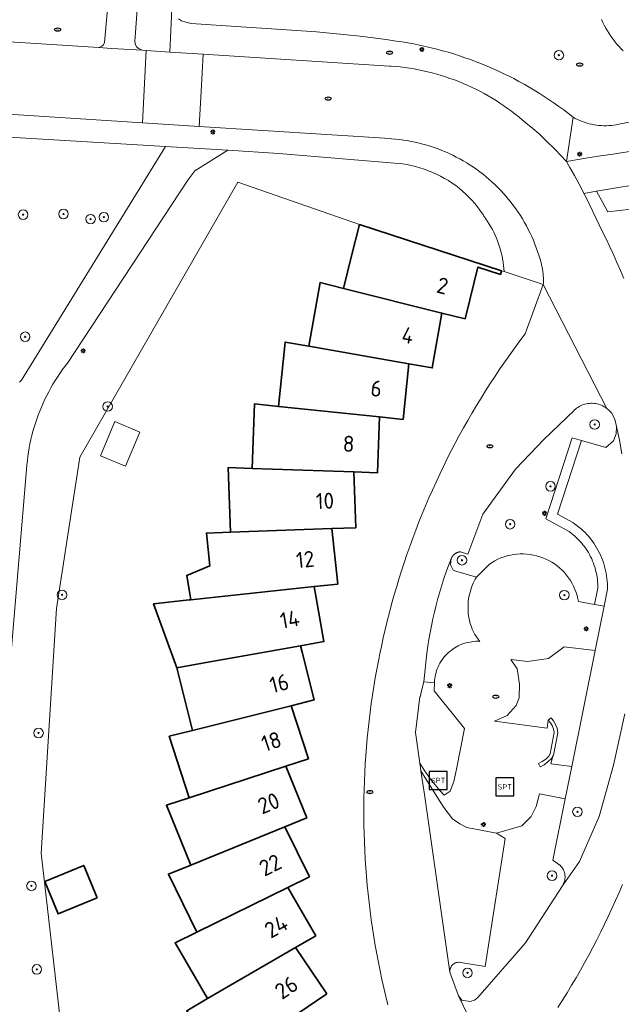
# Model space of a CAD drawing. Header units: metres. Extents: x 152610 to 160096, y 456114 to 462495.
# Tile 533 of 656: x 158185 to 158235, y 460720 to 460803. Entities that reach past the tile are written whole.
import ezdxf
from ezdxf.enums import TextEntityAlignment as Align

# ---------------------------------------------------------------- set-up
doc = ezdxf.new("R2010")
doc.units = ezdxf.units.M
doc.header["$LTSCALE"] = 0.5
doc.layers.get('0').update_dxf_attribs({"linetype": 'CONTINUOUS'})
for name, color, linetype, lineweight in [('B-PV-GR-BOOM-S', 251, 'CONTINUOUS', 25), ('B-PV-GR-HAAG-GV', 251, 'CONTINUOUS', 13), ('B-PV-GW-TALUD_KRUIN-G', 251, 'CONTINUOUS', 18), ('B-PV-IE-MEUBILAIR-S', 251, 'CONTINUOUS', 25), ('B-PV-IE-MEUBILAIR_WEGMEUBILAIR-S', 251, 'CONTINUOUS', 25), ('B-PV-IE-TERREINAFSCHEIDING_KUNSTMATIG_MUUR-G', 251, 'IE-TERREINAFSCHEIDING_KUNSTMATIG-SO', 18), ('B-PV-IE-TERREINAFSCHEIDING_KUNSTMATIG_MUUR-GV', 251, 'CONTINUOUS', 18), ('B-PV-OG-BEBOUWING-GV', 6, 'CONTINUOUS', 35), ('B-PV-OG-BEBOUWING-T18', 1, 'CONTINUOUS', 18), ('B-PV-OG-BEBOUWING_SCHUUR-GV', 251, 'CONTINUOUS', 18), ('B-PV-OG-TERREIN_BEGROEID-GV', 251, 'CONTINUOUS', 18), ('B-PV-VH-GESLOTENVERHARDING_ASFALT-GV', 251, 'CONTINUOUS', 18), ('B-PV-VH-ONVERHARD_ZAND-GV', 251, 'CONTINUOUS', 18), ('B-PV-VH-OPENVERHARDING_BETONSTRAATSTEEN-GV', 251, 'CONTINUOUS', 18), ('B-PV-VH-OPENVERHARDING_STRAATBAKSTEEN-GV', 251, 'CONTINUOUS', 18), ('B-PV-VH-OPENVERHARDING_TEGEL-GV', 251, 'CONTINUOUS', 18)]:
    doc.layers.add(name, color=color, linetype=linetype, lineweight=lineweight)
doc.styles.add('NLCS-ISO', font='NLCS-ISO.ttf')
doc.styles.add('NLCS-ISO-M750-T18', font='NLCS-ISO.ttf', dxfattribs={"height": 1.35})
doc.linetypes.add('IE-TERREINAFSCHEIDING_KUNSTMATIG-SO', pattern='A,4,[82,NLCS.SHX,S=0.75,R=90,X=0,Y=0],4,-2', length=10)

# ---------------------------------------------------------------- blocks, each defined once
blk = doc.blocks.new('SIE-MEUBILAIR_PAAL_LICHTMAST-SO')
for points in [[(-0.62, 0), (-1, 0)], [(-0.71, 0.71), (-0.44, 0.44)], [(0, 1), (0, 0.62)], [(0.44, 0.44), (0.71, 0.71)], [(1, 0), (0.62, 0)], [(-0.71, -0.71), (-0.44, -0.44)], [(0, -0.62), (0, -1)], [(0.44, -0.44), (0.71, -0.71)]]:
    blk.add_lwpolyline(points)
blk.add_circle((0, 0), 0.5)
blk = doc.blocks.new('SIE-MEUBILAIR_PUT_RIOOLPUT-SO')
blk.add_ellipse((0, 0), major_axis=(1.25, 0), ratio=0.54)
at = {"style": 'NLCS-ISO'}
blk.add_text('ri', height=0.75, dxfattribs=at).set_placement((-0.04, 0.07), align=Align.MIDDLE_CENTER)
blk = doc.blocks.new('SIE-WEG_SPEELTOESTEL-SO')
at = {"flags": 128}
blk.add_lwpolyline([(-3.75, -3.75), (3.75, -3.75), (3.75, 3.75), (-3.75, 3.75)], close=True, dxfattribs=at)
at = {"style": 'NLCS-ISO'}
blk.add_text('SPT', height=2.25, dxfattribs=at).set_placement((0, 0), align=Align.MIDDLE_CENTER)
blk = doc.blocks.new('SGR-BOOM_GBKN-SO')
at = {"linetype": 'ByBlock', "lineweight": 18}
h = blk.add_hatch(color=0, dxfattribs=at)
h.dxf.hatch_style = 1
edge = h.paths.add_edge_path()
edge.add_arc((0, 0), 0.25, 0, 360)
at = {"color": 0, "linetype": 'ByBlock', "lineweight": 18}
for radius in [2, 0.25]:
    blk.add_circle((0, 0), radius, dxfattribs=at)
at = {"color": 0, "linetype": 'ByBlock', "lineweight": 18, "style": 'NLCS-ISO'}
blk.add_attdef('SOORT', (2.5, 0), '', height=1.5, dxfattribs=at)

msp = doc.modelspace()

# ---------------------------------------------------------------- linework, layer by layer
at = {"layer": 'B-PV-GR-HAAG-GV', "flags": 128}
msp.add_lwpolyline([(158233.898, 460753.878), (158234.18, 460755.28), (158234.182, 460755.508), (158234.176, 460755.737), (158234.163, 460755.965), (158234.141, 460756.192), (158234.111, 460756.418), (158234.073, 460756.644), (158234.028, 460756.867), (158233.974, 460757.089), (158233.913, 460757.31), (158233.844, 460757.527), (158233.768, 460757.743), (158233.684, 460757.955), (158233.593, 460758.164), (158233.495, 460758.37), (158233.389, 460758.573), (158233.276, 460758.772), (158233.157, 460758.966), (158233.03, 460759.156), (158232.897, 460759.342), (158232.758, 460759.523), (158232.612, 460759.699), (158232.461, 460759.87), (158232.303, 460760.035), (158232.14, 460760.195), (158231.971, 460760.349), (158231.797, 460760.497), (158231.618, 460760.639), (158231.434, 460760.774), (158231.28, 460760.88), (158229.99, 460761.57), (158232.01, 460767.75), (158231.236, 460767.973), (158229.016, 460761.179), (158230.861, 460760.192), (158230.968, 460760.118), (158231.13, 460759.999), (158231.286, 460759.875), (158231.439, 460759.745), (158231.587, 460759.61), (158231.731, 460759.47), (158231.869, 460759.325), (158232.001, 460759.176), (158232.129, 460759.021), (158232.251, 460758.863), (158232.368, 460758.698), (158232.479, 460758.532), (158232.583, 460758.363), (158232.682, 460758.188), (158232.775, 460758.011), (158232.861, 460757.831), (158232.941, 460757.646), (158233.014, 460757.461), (158233.081, 460757.272), (158233.142, 460757.081), (158233.195, 460756.887), (158233.243, 460756.692), (158233.282, 460756.498), (158233.315, 460756.298), (158233.342, 460756.1), (158233.361, 460755.903), (158233.372, 460755.704), (158233.377, 460755.501), (158233.376, 460755.364), (158233.106, 460754.018)], close=True, dxfattribs=at)
at = {"layer": 'B-PV-GW-TALUD_KRUIN-G', "flags": 128}
msp.add_lwpolyline([(158233.68, 460803.039), (158233.794, 460802.798), (158233.915, 460802.56), (158234.044, 460802.326), (158234.179, 460802.097), (158234.321, 460801.871), (158234.47, 460801.649), (158234.625, 460801.432), (158234.787, 460801.22), (158234.955, 460801.013), (158235.129, 460800.811), (158235.309, 460800.614), (158235.495, 460800.423)], dxfattribs=at)
at = {"layer": 'B-PV-IE-TERREINAFSCHEIDING_KUNSTMATIG_MUUR-G', "flags": 128}
msp.add_lwpolyline([(158223.2, 460756.31), (158224.281, 460757.387), (158224.512, 460757.539), (158224.752, 460757.677), (158225, 460757.801), (158225.254, 460757.911), (158225.514, 460758.006), (158225.779, 460758.086), (158226.049, 460758.15), (158226.321, 460758.198), (158226.596, 460758.231), (158226.873, 460758.248), (158227.15, 460758.249), (158227.426, 460758.234), (158227.701, 460758.203), (158227.974, 460758.156), (158228.244, 460758.093), (158228.51, 460758.016), (158228.771, 460757.922), (158229.026, 460757.814), (158229.274, 460757.692), (158229.515, 460757.555), (158229.747, 460757.404), (158229.971, 460757.241), (158230.184, 460757.064), (158230.387, 460756.876), (158230.579, 460756.677), (158230.759, 460756.466), (158230.927, 460756.246), (158231.081, 460756.016), (158231.222, 460755.778), (158231.349, 460755.532), (158231.462, 460755.279), (158231.56, 460755.02), (158231.643, 460754.755), (158231.71, 460754.487), (158231.755, 460754.257)], dxfattribs=at)
at = {"layer": 'B-PV-IE-TERREINAFSCHEIDING_KUNSTMATIG_MUUR-GV', "flags": 128}
msp.add_lwpolyline([(158229.222, 460744.316), (158229.403, 460744.09), (158229.565, 460743.823), (158229.666, 460743.562), (158229.705, 460743.267), (158229.38, 460741.491), (158229.254, 460741.288), (158229.004, 460741.044), (158228.713, 460740.838), (158228.401, 460740.681), (158228.535, 460740.413), (158228.868, 460740.58), (158229.197, 460740.813), (158229.49, 460741.099), (158229.604, 460741.283), (158229.665, 460741.381), (158230.009, 460743.259), (158229.959, 460743.637), (158229.835, 460743.956), (158229.65, 460744.262), (158229.456, 460744.504)], close=True, dxfattribs=at)
at = {"layer": 'B-PV-OG-BEBOUWING-GV', "flags": 128}
for points in [[(158225.301, 460781.98), (158213.374, 460785.857), (158212.718, 460783.234), (158212.039, 460780.503), (158220.303, 460778.443), (158222.239, 460777.96), (158222.636, 460779.551), (158223.319, 460782.289), (158225.2, 460781.677)], [(158212.039, 460780.503), (158210.077, 460780.992), (158209.138, 460775.659), (158217.527, 460774.181), (158219.492, 460773.835), (158220.303, 460778.443)], [(158209.138, 460775.659), (158207.148, 460776.009), (158206.586, 460770.618), (158215.055, 460769.733), (158217.039, 460769.526), (158217.527, 460774.181)], [(158206.586, 460770.618), (158204.573, 460770.828), (158204.39, 460765.412), (158212.901, 460765.124), (158214.896, 460765.056), (158215.055, 460769.733)], [(158204.39, 460765.412), (158202.369, 460765.481), (158202.565, 460760.067), (158211.076, 460760.375), (158213.07, 460760.447), (158212.901, 460765.124)], [(158211.572, 460755.721), (158211.076, 460760.375), (158202.565, 460760.067), (158200.544, 460759.994), (158200.835, 460757.259), (158198.902, 460756.44), (158199.228, 460754.406), (158209.587, 460755.509)], [(158198.067, 460748.707), (158200.057, 460749.061), (158208.443, 460750.553), (158210.407, 460750.903), (158209.587, 460755.509), (158199.228, 460754.406), (158199.109, 460754.393), (158196.114, 460754.074)], [(158208.582, 460750), (158208.443, 460750.553), (158200.057, 460749.061), (158198.067, 460748.707), (158199.386, 460743.455), (158207.647, 460745.528), (158209.583, 460746.014)], [(158209.101, 460741.081), (158207.647, 460745.528), (158199.386, 460743.455), (158197.426, 460742.963), (158199.109, 460737.815), (158207.205, 460740.461)], [(158208.966, 460736.125), (158207.205, 460740.461), (158199.109, 460737.815), (158197.188, 460737.187), (158199.229, 460732.167), (158207.118, 460735.374)], [(158209.18, 460731.172), (158207.118, 460735.374), (158199.229, 460732.167), (158197.355, 460731.405), (158199.74, 460726.542), (158207.388, 460730.293)], [(158191.374, 460729.409), (158190.253, 460732.135), (158186.99, 460730.794), (158188.111, 460728.067)], [(158209.737, 460726.245), (158207.388, 460730.293), (158199.74, 460726.542), (158197.926, 460725.652), (158200.644, 460720.968), (158208.012, 460725.244)], [(158210.638, 460721.369), (158208.012, 460725.244), (158200.644, 460720.968), (158198.897, 460719.955), (158201.935, 460715.472), (158208.986, 460720.25)]]:
    msp.add_lwpolyline(points, close=True, dxfattribs=at)
at = {"layer": 'B-PV-OG-BEBOUWING_SCHUUR-GV', "flags": 128}
msp.add_lwpolyline([(158194.968, 460768.464), (158192.863, 460769.346), (158191.66, 460766.478), (158193.765, 460765.595)], close=True, dxfattribs=at)
at = {"layer": 'B-PV-OG-TERREIN_BEGROEID-GV', "flags": 128}
for points in [[(158142.6, 460803.8), (158191.533, 460800.692), (158191.781, 460800.799), (158191.917, 460800.931), (158192.005, 460801.126), (158192.864, 460810.794)], [(158198.207, 460803.114), (158198.469, 460802.943), (158198.822, 460802.819), (158199.281, 460802.701), (158209.786, 460802), (158213.441, 460801.65), (158214.534, 460801.512), (158215.624, 460801.357), (158216.469, 460801.235), (158216.959, 460801.162), (158217.447, 460801.081), (158217.934, 460800.993), (158218.42, 460800.896), (158218.903, 460800.792), (158219.385, 460800.68), (158219.866, 460800.56), (158220.344, 460800.433), (158220.82, 460800.297), (158221.294, 460800.154), (158221.765, 460800.004), (158222.234, 460799.845), (158222.701, 460799.68), (158223.164, 460799.506), (158223.625, 460799.326), (158224.083, 460799.137), (158224.537, 460798.942), (158224.989, 460798.739), (158225.437, 460798.529), (158225.881, 460798.311), (158226.323, 460798.087), (158226.76, 460797.855), (158227.194, 460797.616), (158227.623, 460797.371), (158228.049, 460797.118), (158228.47, 460796.859), (158228.888, 460796.593), (158229.301, 460796.32), (158229.709, 460796.04), (158230.113, 460795.754), (158230.512, 460795.461), (158230.907, 460795.162), (158231.296, 460794.857), (158231.479, 460794.757), (158231.667, 460794.665), (158231.857, 460794.579), (158232.051, 460794.501), (158232.247, 460794.431), (158232.446, 460794.368), (158232.648, 460794.313), (158232.851, 460794.265), (158233.056, 460794.225), (158233.262, 460794.194), (158233.47, 460794.17), (158233.678, 460794.154), (158233.887, 460794.146), (158234.095, 460794.146), (158234.304, 460794.154), (158234.512, 460794.17), (158234.719, 460794.194), (158234.926, 460794.226), (158235.131, 460794.266), (158235.15, 460794.27), (158236.047, 460794.427)], [(158233.68, 460803.039), (158233.794, 460802.798), (158233.915, 460802.56), (158234.044, 460802.326), (158234.179, 460802.097), (158234.321, 460801.871), (158234.47, 460801.649), (158234.625, 460801.432), (158234.787, 460801.22), (158234.955, 460801.013), (158235.129, 460800.811), (158235.309, 460800.614), (158235.495, 460800.423)], [(158235.495, 460800.423), (158235.309, 460800.614), (158235.129, 460800.811), (158234.955, 460801.013), (158234.787, 460801.22), (158234.625, 460801.432), (158234.47, 460801.649), (158234.321, 460801.871), (158234.179, 460802.097), (158234.044, 460802.326), (158233.915, 460802.56), (158233.794, 460802.798), (158233.68, 460803.039)], [(158184.871, 460772.659), (158184.938, 460772.714), (158184.999, 460772.775), (158185.038, 460772.822), (158197.105, 460792.395), (158170.391, 460794.005)], [(158188.826, 460714.604), (158186.689, 460733.163), (158187.975, 460753.682), (158189.942, 460766.368), (158203.189, 460789.415), (158213.374, 460785.857), (158225.301, 460781.98), (158225.519, 460781.908), (158225.499, 460782.171), (158225.471, 460782.434), (158225.435, 460782.696), (158225.391, 460782.956), (158225.34, 460783.215), (158225.28, 460783.473), (158225.213, 460783.728), (158225.138, 460783.981), (158225.055, 460784.233), (158224.965, 460784.481), (158224.867, 460784.726), (158224.762, 460784.969), (158224.65, 460785.208), (158224.53, 460785.443), (158224.404, 460785.675), (158224.27, 460785.903), (158224.13, 460786.127), (158223.983, 460786.346), (158223.829, 460786.561), (158223.774, 460786.634), (158223.691, 460786.758), (158223.492, 460787.053), (158223.279, 460787.341), (158223.054, 460787.622), (158222.816, 460787.894), (158222.566, 460788.158), (158222.305, 460788.413), (158222.032, 460788.658), (158221.749, 460788.894), (158221.456, 460789.119), (158221.153, 460789.333), (158220.841, 460789.536), (158220.521, 460789.728), (158220.192, 460789.908), (158219.856, 460790.076), (158219.514, 460790.231), (158219.165, 460790.374), (158218.811, 460790.503), (158218.452, 460790.62), (158218.089, 460790.723), (158217.722, 460790.812), (158217.352, 460790.887), (158216.98, 460790.949), (158206.624, 460791.822), (158202.349, 460792.079), (158199.585, 460790.363), (158198.993, 460789.584), (158188.886, 460774.238), (158188.667, 460773.955), (158188.455, 460773.667), (158188.249, 460773.374), (158188.049, 460773.077), (158187.856, 460772.775), (158187.67, 460772.47), (158187.491, 460772.16), (158187.319, 460771.846), (158187.154, 460771.528), (158186.996, 460771.207), (158186.845, 460770.883), (158186.702, 460770.555), (158186.566, 460770.224), (158186.437, 460769.89), (158186.316, 460769.553), (158186.203, 460769.214), (158186.097, 460768.872), (158185.998, 460768.527), (158185.908, 460768.181), (158185.825, 460767.833), (158185.75, 460767.483), (158185.683, 460767.131), (158185.623, 460766.778), (158185.572, 460766.424), (158185.528, 460766.069), (158185.493, 460765.713), (158185.465, 460765.356), (158185.463, 460765.319), (158184.175, 460750)], [(158242.72, 460790.234), (158233.263, 460788.642), (158234.213, 460786.926), (158238.13, 460787.38)]]:
    msp.add_lwpolyline(points, dxfattribs=at)
for points in [[(158223.2, 460756.31), (158224.281, 460757.387), (158224.512, 460757.539), (158224.752, 460757.677), (158225, 460757.801), (158225.254, 460757.911), (158225.514, 460758.006), (158225.779, 460758.086), (158226.049, 460758.15), (158226.321, 460758.198), (158226.596, 460758.231), (158226.873, 460758.248), (158227.15, 460758.249), (158227.426, 460758.234), (158227.701, 460758.203), (158227.974, 460758.156), (158228.244, 460758.093), (158228.51, 460758.016), (158228.771, 460757.922), (158229.026, 460757.814), (158229.274, 460757.692), (158229.515, 460757.555), (158229.747, 460757.404), (158229.971, 460757.241), (158230.184, 460757.064), (158230.387, 460756.876), (158230.579, 460756.677), (158230.759, 460756.466), (158230.927, 460756.246), (158231.081, 460756.016), (158231.222, 460755.778), (158231.349, 460755.532), (158231.462, 460755.279), (158231.56, 460755.02), (158231.643, 460754.755), (158231.71, 460754.487), (158231.755, 460754.257), (158233.106, 460754.018), (158233.376, 460755.364), (158233.377, 460755.501), (158233.372, 460755.704), (158233.361, 460755.903), (158233.342, 460756.1), (158233.315, 460756.298), (158233.282, 460756.498), (158233.243, 460756.692), (158233.195, 460756.887), (158233.142, 460757.081), (158233.081, 460757.272), (158233.014, 460757.461), (158232.941, 460757.646), (158232.861, 460757.831), (158232.775, 460758.011), (158232.682, 460758.188), (158232.583, 460758.363), (158232.479, 460758.532), (158232.368, 460758.698), (158232.251, 460758.863), (158232.129, 460759.021), (158232.001, 460759.176), (158231.869, 460759.325), (158231.731, 460759.47), (158231.587, 460759.61), (158231.439, 460759.745), (158231.286, 460759.875), (158231.13, 460759.999), (158230.968, 460760.118), (158230.861, 460760.192), (158229.016, 460761.179), (158231.236, 460767.973), (158232.01, 460767.75), (158234.06, 460767.16), (158234.68, 460767.74), (158234.904, 460768.316), (158234.95, 460768.932), (158234.815, 460769.535), (158234.51, 460770.073), (158234.334, 460770.27), (158234.135, 460770.444), (158234.03, 460770.52), (158233.92, 460770.589), (158233.806, 460770.651), (158233.689, 460770.706), (158233.568, 460770.753), (158233.445, 460770.793), (158233.319, 460770.826), (158233.192, 460770.85), (158233.064, 460770.867), (158232.934, 460770.876), (158232.805, 460770.876), (158232.675, 460770.869), (158232.547, 460770.854), (158232.419, 460770.831), (158232.293, 460770.8), (158232.169, 460770.761), (158232.048, 460770.715), (158231.93, 460770.661), (158231.816, 460770.601), (158231.705, 460770.533), (158231.599, 460770.459), (158231.498, 460770.378), (158231.402, 460770.291), (158231.38, 460770.27), (158228.86, 460767.84), (158226.46, 460765.34), (158223.72, 460761.58), (158222.47, 460758.24), (158221.85, 460758.43), (158221.834, 460758.428), (158221.817, 460758.426), (158221.8, 460758.424), (158221.784, 460758.421), (158221.768, 460758.418), (158221.751, 460758.414), (158221.735, 460758.411), (158221.719, 460758.407), (158221.703, 460758.403), (158221.687, 460758.398), (158221.67, 460758.393), (158221.655, 460758.388), (158221.639, 460758.383), (158221.623, 460758.377), (158221.607, 460758.372), (158221.592, 460758.365), (158221.576, 460758.359), (158221.561, 460758.352), (158221.546, 460758.345), (158221.531, 460758.338), (158221.516, 460758.331), (158221.501, 460758.323), (158221.487, 460758.315), (158221.472, 460758.307), (158221.458, 460758.298), (158221.444, 460758.289), (158221.429, 460758.28), (158221.416, 460758.271), (158221.402, 460758.262), (158221.388, 460758.252), (158221.375, 460758.242), (158221.362, 460758.232), (158221.349, 460758.221), (158221.336, 460758.211), (158221.323, 460758.2), (158221.311, 460758.189), (158221.299, 460758.177), (158221.286, 460758.166), (158221.275, 460758.154), (158221.263, 460758.142), (158221.252, 460758.13), (158221.24, 460758.118), (158221.229, 460758.105), (158221.219, 460758.092), (158221.208, 460758.079), (158221.198, 460758.066), (158221.188, 460758.053), (158221.178, 460758.04), (158221.168, 460758.026), (158221.159, 460758.012), (158221.15, 460757.998), (158221.141, 460757.984), (158221.132, 460757.97), (158221.124, 460757.955), (158221.116, 460757.941), (158221.108, 460757.926), (158221.1, 460757.911), (158221.093, 460757.896), (158221.086, 460757.881), (158221.079, 460757.866), (158221.072, 460757.851), (158221.018, 460757.342), (158221.24, 460756.88), (158221.471, 460756.813)], [(158233.148, 460750.154), (158230.544, 460750.473), (158229.244, 460749.484), (158227.477, 460749.235), (158226.085, 460749.41), (158226.612, 460748.617), (158226.816, 460747.318), (158226.767, 460746.198), (158226.535, 460745.546), (158225.78, 460744.712), (158224.716, 460744.22), (158229.126, 460743.642), (158229.222, 460744.316), (158229.456, 460744.504), (158229.65, 460744.262), (158229.835, 460743.956), (158229.959, 460743.637), (158230.009, 460743.259), (158229.665, 460741.381), (158229.604, 460741.283), (158229.446, 460740.663), (158231.187, 460740.42), (158233.117, 460750)], [(158222.189, 460743.613), (158219.647, 460746.764), (158219.67, 460747.44), (158218.78, 460747.54), (158218.56, 460746.67), (158218.534, 460746.459), (158218.53, 460746.443), (158218.525, 460746.428), (158218.521, 460746.412), (158218.516, 460746.396), (158218.511, 460746.381), (158218.505, 460746.365), (158218.5, 460746.35), (158218.494, 460746.335), (158218.488, 460746.319), (158218.481, 460746.304), (158218.474, 460746.29), (158218.467, 460746.275), (158218.46, 460746.26), (158218.08, 460743.28), (158218.452, 460740.697), (158218.728, 460740.252), (158219.326, 460739.393), (158220.156, 460738.381), (158220.493, 460738.032), (158221.001, 460738.369), (158221.305, 460739.166), (158221.535, 460740.214)], [(158230.643, 460737.717), (158228.481, 460738.148), (158228.196, 460737.081), (158227.784, 460736.23), (158226.993, 460735.468), (158224.868, 460734.854), (158225.61, 460734.39), (158223.94, 460723.67), (158221.73, 460724.03), (158221.651, 460724.025), (158221.573, 460724.012), (158221.497, 460723.991), (158221.423, 460723.962), (158221.352, 460723.927), (158221.286, 460723.884), (158221.224, 460723.834), (158221.167, 460723.779), (158221.116, 460723.718), (158221.072, 460723.653), (158221.034, 460723.583), (158221.004, 460723.51), (158220.981, 460723.434), (158220.966, 460723.357), (158220.959, 460723.278), (158220.959, 460723.199), (158220.96, 460723.19), (158221.69, 460721.2), (158221.98, 460720.83), (158222.68, 460720.74), (158223.029, 460720.843), (158223.32, 460721.06), (158227.3, 460725.64), (158230.42, 460730.42), (158230.46, 460730.52), (158230.506, 460730.614), (158230.545, 460730.711), (158230.577, 460730.81), (158230.6, 460730.912), (158230.616, 460731.016), (158230.624, 460731.12), (158230.624, 460731.224), (158230.616, 460731.328), (158230.6, 460731.432), (158230.576, 460731.533), (158230.544, 460731.633), (158230.505, 460731.73), (158230.459, 460731.824), (158230.405, 460731.913), (158230.345, 460731.999), (158230.279, 460732.08), (158230.206, 460732.155), (158230.19, 460732.17), (158229.61, 460732.59)]]:
    msp.add_lwpolyline(points, close=True, dxfattribs=at)
at = {"layer": 'B-PV-VH-GESLOTENVERHARDING_ASFALT-GV', "flags": 128}
msp.add_lwpolyline([(158197.014, 460829.6), (158192.014, 460828.582), (158193.369, 460827.086), (158193.273, 460825.985), (158193.088, 460819.103), (158193.061, 460818.12), (158192.864, 460810.794), (158192.005, 460801.126), (158191.917, 460800.931), (158191.781, 460800.799), (158191.533, 460800.692), (158192.591, 460800.625), (158195.174, 460800.462), (158194.901, 460800.587), (158194.708, 460800.732), (158194.599, 460800.93), (158194.547, 460801.198), (158194.569, 460801.606), (158195.574, 460815.34), (158195.872, 460826.446), (158195.918, 460828.146)], close=True, dxfattribs=at)
for points in [[(158195.574, 460815.34), (158194.569, 460801.606), (158194.547, 460801.198), (158194.599, 460800.93), (158194.708, 460800.732), (158194.901, 460800.587), (158195.174, 460800.462), (158195.505, 460800.441), (158197.485, 460800.315), (158197.646, 460803.937)], [(158197.646, 460803.937), (158197.485, 460800.315), (158200.262, 460800.139), (158215.917, 460799.145), (158216.016, 460799.138), (158216.406, 460799.106), (158216.795, 460799.067), (158217.183, 460799.019), (158217.569, 460798.964), (158217.955, 460798.9), (158218.339, 460798.829), (158218.722, 460798.749), (158219.103, 460798.662), (158219.482, 460798.567), (158219.86, 460798.465), (158220.235, 460798.355), (158220.607, 460798.237), (158220.977, 460798.111), (158221.345, 460797.978), (158221.71, 460797.838), (158222.071, 460797.69), (158222.43, 460797.534), (158222.786, 460797.372), (158223.137, 460797.202), (158223.486, 460797.025), (158223.831, 460796.84), (158224.172, 460796.649), (158224.508, 460796.451), (158224.841, 460796.246), (158225.17, 460796.034), (158225.494, 460795.816), (158225.814, 460795.591), (158226.128, 460795.359), (158226.439, 460795.122), (158226.744, 460794.877), (158227.044, 460794.627), (158227.339, 460794.37), (158227.923, 460793.911), (158228.466, 460793.448), (158228.969, 460792.969), (158229.83, 460792.109), (158230.246, 460791.66), (158230.738, 460791.137), (158231.296, 460794.857), (158230.907, 460795.162), (158230.512, 460795.461), (158230.113, 460795.754), (158229.709, 460796.04), (158229.301, 460796.32), (158228.888, 460796.593), (158228.47, 460796.859), (158228.049, 460797.118), (158227.623, 460797.371), (158227.194, 460797.616), (158226.76, 460797.855), (158226.323, 460798.087), (158225.881, 460798.311), (158225.437, 460798.529), (158224.989, 460798.739), (158224.537, 460798.942), (158224.083, 460799.137), (158223.625, 460799.326), (158223.164, 460799.506), (158222.701, 460799.68), (158222.234, 460799.845), (158221.765, 460800.004), (158221.294, 460800.154), (158220.82, 460800.297), (158220.344, 460800.433), (158219.866, 460800.56), (158219.385, 460800.68), (158218.903, 460800.792), (158218.42, 460800.896), (158217.934, 460800.993), (158217.447, 460801.081), (158216.959, 460801.162), (158216.469, 460801.235), (158215.624, 460801.357), (158214.534, 460801.512), (158213.441, 460801.65), (158209.786, 460802), (158199.281, 460802.701), (158198.822, 460802.819), (158198.469, 460802.943), (158198.207, 460803.114)], [(158236.047, 460794.427), (158235.15, 460794.27), (158235.131, 460794.266), (158234.926, 460794.226), (158234.719, 460794.194), (158234.512, 460794.17), (158234.304, 460794.154), (158234.095, 460794.146), (158233.887, 460794.146), (158233.678, 460794.154), (158233.47, 460794.17), (158233.262, 460794.194), (158233.056, 460794.225), (158232.851, 460794.265), (158232.648, 460794.313), (158232.446, 460794.368), (158232.247, 460794.431), (158232.051, 460794.501), (158231.857, 460794.579), (158231.667, 460794.665), (158231.479, 460794.757), (158231.296, 460794.857), (158230.738, 460791.137), (158232.368, 460791.418), (158233.6, 460791.611), (158234.817, 460791.794), (158236.038, 460791.991)], [(158184.175, 460750), (158185.463, 460765.319), (158185.465, 460765.356), (158185.493, 460765.713), (158185.528, 460766.069), (158185.572, 460766.424), (158185.623, 460766.778), (158185.683, 460767.131), (158185.75, 460767.483), (158185.825, 460767.833), (158185.908, 460768.181), (158185.998, 460768.527), (158186.097, 460768.872), (158186.203, 460769.214), (158186.316, 460769.553), (158186.437, 460769.89), (158186.566, 460770.224), (158186.702, 460770.555), (158186.845, 460770.883), (158186.996, 460771.207), (158187.154, 460771.528), (158187.319, 460771.846), (158187.491, 460772.16), (158187.67, 460772.47), (158187.856, 460772.775), (158188.049, 460773.077), (158188.249, 460773.374), (158188.455, 460773.667), (158188.667, 460773.955), (158188.886, 460774.238), (158198.993, 460789.584), (158199.585, 460790.363), (158202.349, 460792.079), (158197.105, 460792.395), (158185.038, 460772.822), (158184.999, 460772.775), (158184.938, 460772.714), (158184.871, 460772.659)]]:
    msp.add_lwpolyline(points, dxfattribs=at)
at = {"layer": 'B-PV-VH-ONVERHARD_ZAND-GV', "flags": 128}
for points in [[(158233.898, 460753.878), (158234.18, 460755.28), (158234.182, 460755.508), (158234.176, 460755.737), (158234.163, 460755.965), (158234.141, 460756.192), (158234.111, 460756.418), (158234.073, 460756.644), (158234.028, 460756.867), (158233.974, 460757.089), (158233.913, 460757.31), (158233.844, 460757.527), (158233.768, 460757.743), (158233.684, 460757.955), (158233.593, 460758.164), (158233.495, 460758.37), (158233.389, 460758.573), (158233.276, 460758.772), (158233.157, 460758.966), (158233.03, 460759.156), (158232.897, 460759.342), (158232.758, 460759.523), (158232.612, 460759.699), (158232.461, 460759.87), (158232.303, 460760.035), (158232.14, 460760.195), (158231.971, 460760.349), (158231.797, 460760.497), (158231.618, 460760.639), (158231.434, 460760.774), (158231.28, 460760.88), (158229.99, 460761.57), (158232.01, 460767.75), (158231.236, 460767.973), (158229.016, 460761.179), (158230.861, 460760.192), (158230.968, 460760.118), (158231.13, 460759.999), (158231.286, 460759.875), (158231.439, 460759.745), (158231.587, 460759.61), (158231.731, 460759.47), (158231.869, 460759.325), (158232.001, 460759.176), (158232.129, 460759.021), (158232.251, 460758.863), (158232.368, 460758.698), (158232.479, 460758.532), (158232.583, 460758.363), (158232.682, 460758.188), (158232.775, 460758.011), (158232.861, 460757.831), (158232.941, 460757.646), (158233.014, 460757.461), (158233.081, 460757.272), (158233.142, 460757.081), (158233.195, 460756.887), (158233.243, 460756.692), (158233.282, 460756.498), (158233.315, 460756.298), (158233.342, 460756.1), (158233.361, 460755.903), (158233.372, 460755.704), (158233.377, 460755.501), (158233.376, 460755.364), (158233.106, 460754.018)], [(158231.187, 460740.42), (158229.446, 460740.663), (158229.604, 460741.283), (158229.49, 460741.099), (158229.197, 460740.813), (158228.868, 460740.58), (158228.535, 460740.413), (158228.401, 460740.681), (158228.713, 460740.838), (158229.004, 460741.044), (158229.254, 460741.288), (158229.38, 460741.491), (158229.705, 460743.267), (158229.666, 460743.562), (158229.565, 460743.823), (158229.403, 460744.09), (158229.222, 460744.316), (158229.126, 460743.642), (158224.716, 460744.22), (158225.78, 460744.712), (158226.535, 460745.546), (158226.767, 460746.198), (158226.816, 460747.318), (158226.612, 460748.617), (158226.085, 460749.41), (158227.477, 460749.235), (158229.244, 460749.484), (158230.544, 460750.473), (158233.148, 460750.154), (158233.898, 460753.878), (158233.106, 460754.018), (158231.755, 460754.257), (158231.71, 460754.487), (158231.643, 460754.755), (158231.56, 460755.02), (158231.462, 460755.279), (158231.349, 460755.532), (158231.222, 460755.778), (158231.081, 460756.016), (158230.927, 460756.246), (158230.759, 460756.466), (158230.579, 460756.677), (158230.387, 460756.876), (158230.184, 460757.064), (158229.971, 460757.241), (158229.747, 460757.404), (158229.515, 460757.555), (158229.274, 460757.692), (158229.026, 460757.814), (158228.771, 460757.922), (158228.51, 460758.016), (158228.244, 460758.093), (158227.974, 460758.156), (158227.701, 460758.203), (158227.426, 460758.234), (158227.15, 460758.249), (158226.873, 460758.248), (158226.596, 460758.231), (158226.321, 460758.198), (158226.049, 460758.15), (158225.779, 460758.086), (158225.514, 460758.006), (158225.254, 460757.911), (158225, 460757.801), (158224.752, 460757.677), (158224.512, 460757.539), (158224.281, 460757.387), (158223.2, 460756.31), (158223.101, 460756.14), (158223.008, 460755.966), (158222.923, 460755.788), (158222.845, 460755.606), (158222.775, 460755.422), (158222.712, 460755.236), (158222.657, 460755.046), (158222.609, 460754.855), (158222.569, 460754.662), (158222.537, 460754.467), (158222.513, 460754.272), (158222.497, 460754.075), (158222.489, 460753.878), (158222.489, 460753.681), (158222.497, 460753.484), (158222.513, 460753.288), (158222.537, 460753.092), (158222.568, 460752.897), (158222.608, 460752.704), (158222.655, 460752.513), (158222.711, 460752.323), (158222.773, 460752.137), (158222.844, 460751.952), (158222.922, 460751.771), (158223.006, 460751.593), (158223.06, 460751.49), (158223.48, 460750.92), (158223.31, 460750.925), (158223.14, 460750.922), (158222.971, 460750.911), (158222.802, 460750.892), (158222.634, 460750.865), (158222.468, 460750.831), (158222.303, 460750.788), (158222.141, 460750.738), (158221.981, 460750.68), (158221.824, 460750.615), (158221.67, 460750.542), (158221.52, 460750.462), (158221.374, 460750.376), (158221.232, 460750.282), (158221.095, 460750.182), (158220.962, 460750.076), (158220.875, 460750), (158220.751, 460749.885), (158220.633, 460749.763), (158220.52, 460749.637), (158220.413, 460749.505), (158220.313, 460749.368), (158220.22, 460749.227), (158220.133, 460749.081), (158220.053, 460748.932), (158219.98, 460748.778), (158219.915, 460748.622), (158219.856, 460748.463), (158219.806, 460748.301), (158219.763, 460748.137), (158219.728, 460747.971), (158219.701, 460747.804), (158219.682, 460747.635), (158219.671, 460747.466), (158219.67, 460747.44), (158219.647, 460746.764), (158222.189, 460743.613), (158221.535, 460740.214), (158221.305, 460739.166), (158221.001, 460738.369), (158220.493, 460738.032), (158220.156, 460738.381), (158219.326, 460739.393), (158218.728, 460740.252), (158218.452, 460740.697), (158218.542, 460740.072), (158219.878, 460737.922), (158220.463, 460736.983), (158221.192, 460736.035), (158221.801, 460735.621), (158222.377, 460735.325), (158224.868, 460734.854), (158226.993, 460735.468), (158227.784, 460736.23), (158228.196, 460737.081), (158228.481, 460738.148), (158230.643, 460737.717)]]:
    msp.add_lwpolyline(points, close=True, dxfattribs=at)
at = {"layer": 'B-PV-VH-OPENVERHARDING_BETONSTRAATSTEEN-GV', "flags": 128}
for points in [[(158145.29, 460797.6), (158194.781, 460794.42), (158195.183, 460794.394), (158195.505, 460800.441), (158195.174, 460800.462), (158192.591, 460800.625), (158191.533, 460800.692), (158142.6, 460803.8)], [(158236.038, 460791.991), (158234.817, 460791.794), (158233.6, 460791.611), (158232.368, 460791.418), (158230.738, 460791.137), (158231.032, 460790.645), (158231.423, 460789.973), (158231.997, 460788.878), (158232.211, 460788.465), (158233.263, 460788.642), (158242.72, 460790.234)], [(158235.403, 460766.625), (158235.186, 460767.78), (158234.95, 460768.932), (158234.904, 460768.316), (158234.68, 460767.74), (158234.06, 460767.16), (158232.01, 460767.75), (158229.99, 460761.57), (158231.28, 460760.88), (158231.434, 460760.774), (158231.618, 460760.639), (158231.797, 460760.497), (158231.971, 460760.349), (158232.14, 460760.195), (158232.303, 460760.035), (158232.461, 460759.87), (158232.612, 460759.699), (158232.758, 460759.523), (158232.897, 460759.342), (158233.03, 460759.156), (158233.157, 460758.966), (158233.276, 460758.772), (158233.389, 460758.573), (158233.495, 460758.37), (158233.593, 460758.164), (158233.684, 460757.955), (158233.768, 460757.743), (158233.844, 460757.527), (158233.913, 460757.31), (158233.974, 460757.089), (158234.028, 460756.867), (158234.073, 460756.644), (158234.111, 460756.418), (158234.141, 460756.192), (158234.163, 460755.965), (158234.176, 460755.737), (158234.182, 460755.508), (158234.18, 460755.28), (158233.898, 460753.878), (158233.148, 460750.154), (158233.117, 460750), (158231.187, 460740.42), (158230.643, 460737.717), (158229.61, 460732.59), (158230.19, 460732.17), (158230.206, 460732.155), (158230.279, 460732.08), (158230.345, 460731.999), (158230.405, 460731.913), (158230.459, 460731.824), (158230.505, 460731.73), (158230.544, 460731.633), (158230.576, 460731.533), (158230.6, 460731.432), (158230.616, 460731.328), (158230.624, 460731.224), (158230.624, 460731.12), (158230.616, 460731.016), (158230.6, 460730.912), (158230.577, 460730.81), (158230.545, 460730.711), (158230.506, 460730.614), (158230.46, 460730.52), (158230.42, 460730.42), (158230.473, 460730.511), (158231.841, 460732.465), (158233.499, 460736.234), (158234.683, 460740.54), (158235.631, 460744.847)]]:
    msp.add_lwpolyline(points, dxfattribs=at)
for points in [[(158197.485, 460800.315), (158195.505, 460800.441), (158195.183, 460794.394), (158199.94, 460794.088), (158200.096, 460797.021), (158200.262, 460800.139)], [(158221.018, 460757.342), (158221.072, 460757.851), (158221.066, 460757.835), (158220.859, 460757.288), (158220.661, 460756.738), (158220.472, 460756.184), (158220.293, 460755.627), (158220.124, 460755.067), (158219.963, 460754.505), (158219.813, 460753.94), (158219.672, 460753.372), (158219.54, 460752.802), (158219.418, 460752.23), (158219.306, 460751.656), (158219.204, 460751.08), (158219.112, 460750.502), (158219.029, 460749.923), (158218.78, 460747.54), (158219.67, 460747.44), (158219.671, 460747.466), (158219.682, 460747.635), (158219.701, 460747.804), (158219.728, 460747.971), (158219.763, 460748.137), (158219.806, 460748.301), (158219.856, 460748.463), (158219.915, 460748.622), (158219.98, 460748.778), (158220.053, 460748.932), (158220.133, 460749.081), (158220.22, 460749.227), (158220.313, 460749.368), (158220.413, 460749.505), (158220.52, 460749.637), (158220.633, 460749.763), (158220.751, 460749.885), (158220.875, 460750), (158220.962, 460750.076), (158221.095, 460750.182), (158221.232, 460750.282), (158221.374, 460750.376), (158221.52, 460750.462), (158221.67, 460750.542), (158221.824, 460750.615), (158221.981, 460750.68), (158222.141, 460750.738), (158222.303, 460750.788), (158222.468, 460750.831), (158222.634, 460750.865), (158222.802, 460750.892), (158222.971, 460750.911), (158223.14, 460750.922), (158223.31, 460750.925), (158223.48, 460750.92), (158223.06, 460751.49), (158223.006, 460751.593), (158222.922, 460751.771), (158222.844, 460751.952), (158222.773, 460752.137), (158222.711, 460752.323), (158222.655, 460752.513), (158222.608, 460752.704), (158222.568, 460752.897), (158222.537, 460753.092), (158222.513, 460753.288), (158222.497, 460753.484), (158222.489, 460753.681), (158222.489, 460753.878), (158222.497, 460754.075), (158222.513, 460754.272), (158222.537, 460754.467), (158222.569, 460754.662), (158222.609, 460754.855), (158222.657, 460755.046), (158222.712, 460755.236), (158222.775, 460755.422), (158222.845, 460755.606), (158222.923, 460755.788), (158223.008, 460755.966), (158223.101, 460756.14), (158223.2, 460756.31), (158221.471, 460756.813), (158221.24, 460756.88)], [(158220.959, 460723.199), (158220.959, 460723.278), (158220.966, 460723.357), (158220.981, 460723.434), (158221.004, 460723.51), (158221.034, 460723.583), (158221.072, 460723.653), (158221.116, 460723.718), (158221.167, 460723.779), (158221.224, 460723.834), (158221.286, 460723.884), (158221.352, 460723.927), (158221.423, 460723.962), (158221.497, 460723.991), (158221.573, 460724.012), (158221.651, 460724.025), (158221.73, 460724.03), (158223.94, 460723.67), (158225.61, 460734.39), (158224.868, 460734.854), (158222.377, 460735.325), (158221.801, 460735.621), (158221.192, 460736.035), (158220.463, 460736.983), (158219.878, 460737.922), (158218.542, 460740.072), (158218.826, 460738.089)]]:
    msp.add_lwpolyline(points, close=True, dxfattribs=at)
at = {"layer": 'B-PV-VH-OPENVERHARDING_STRAATBAKSTEEN-GV', "flags": 128}
for points in [[(158235.55, 460781.328), (158235.269, 460781.999), (158234.981, 460782.668), (158234.685, 460783.334), (158234.382, 460783.996), (158234.071, 460784.655), (158233.754, 460785.31), (158232.964, 460786.943), (158232.414, 460788.072), (158232.211, 460788.465), (158231.997, 460788.878), (158231.423, 460789.973), (158231.032, 460790.645), (158230.738, 460791.137), (158230.246, 460791.66), (158229.83, 460792.109), (158228.969, 460792.969), (158228.466, 460793.448), (158227.923, 460793.911), (158227.339, 460794.37), (158227.044, 460794.627), (158226.744, 460794.877), (158226.439, 460795.122), (158226.128, 460795.359), (158225.814, 460795.591), (158225.494, 460795.816), (158225.17, 460796.034), (158224.841, 460796.246), (158224.508, 460796.451), (158224.172, 460796.649), (158223.831, 460796.84), (158223.486, 460797.025), (158223.137, 460797.202), (158222.786, 460797.372), (158222.43, 460797.534), (158222.071, 460797.69), (158221.71, 460797.838), (158221.345, 460797.978), (158220.977, 460798.111), (158220.607, 460798.237), (158220.235, 460798.355), (158219.86, 460798.465), (158219.482, 460798.567), (158219.103, 460798.662), (158218.722, 460798.749), (158218.339, 460798.829), (158217.955, 460798.9), (158217.569, 460798.964), (158217.183, 460799.019), (158216.795, 460799.067), (158216.406, 460799.106), (158216.016, 460799.138), (158215.917, 460799.145), (158200.262, 460800.139), (158200.096, 460797.021), (158199.94, 460794.088), (158215.97, 460793.058), (158216.066, 460793.052), (158216.399, 460793.024), (158216.732, 460792.988), (158217.064, 460792.944), (158217.395, 460792.892), (158217.724, 460792.833), (158218.052, 460792.765), (158218.378, 460792.69), (158218.703, 460792.607), (158219.025, 460792.516), (158219.345, 460792.418), (158219.662, 460792.312), (158219.977, 460792.198), (158220.289, 460792.077), (158220.598, 460791.949), (158220.905, 460791.813), (158221.207, 460791.67), (158221.506, 460791.519), (158221.802, 460791.362), (158222.093, 460791.198), (158222.381, 460791.026), (158222.664, 460790.848), (158222.943, 460790.663), (158223.218, 460790.472), (158223.488, 460790.274), (158223.753, 460790.069), (158224.013, 460789.858), (158224.268, 460789.642), (158224.518, 460789.419), (158224.762, 460789.19), (158225.001, 460788.955), (158225.234, 460788.715), (158225.462, 460788.47), (158225.683, 460788.218), (158225.898, 460787.962), (158226.108, 460787.701), (158226.31, 460787.435), (158226.507, 460787.163), (158226.697, 460786.888), (158226.88, 460786.608), (158227.056, 460786.323), (158227.226, 460786.035), (158227.389, 460785.742), (158227.545, 460785.446), (158227.693, 460785.146), (158227.835, 460784.842), (158227.969, 460784.536), (158228.095, 460784.226), (158228.215, 460783.913), (158228.326, 460783.597), (158228.431, 460783.279), (158228.527, 460782.959), (158228.616, 460782.636), (158228.641, 460782.544), (158228.663, 460782.451), (158228.685, 460782.358), (158228.705, 460782.265), (158228.723, 460782.171), (158228.739, 460782.077), (158228.754, 460781.983), (158228.767, 460781.888), (158228.779, 460781.793), (158228.784, 460781.745), (158228.789, 460781.698), (158228.797, 460781.603), (158228.804, 460781.508), (158228.809, 460781.413), (158228.813, 460781.317), (158228.814, 460781.222), (158228.814, 460781.126), (158228.813, 460781.031), (158228.81, 460780.935), (158228.805, 460780.84), (158234.135, 460770.444), (158234.334, 460770.27), (158234.51, 460770.073), (158234.815, 460769.535), (158234.95, 460768.932), (158235.186, 460767.78), (158235.403, 460766.625)], [(158226.397, 460711.491), (158221.69, 460721.2), (158220.96, 460723.19), (158220.959, 460723.199), (158218.826, 460738.089), (158218.542, 460740.072), (158218.452, 460740.697), (158218.08, 460743.28), (158218.46, 460746.26), (158218.467, 460746.275), (158218.474, 460746.29), (158218.481, 460746.304), (158218.488, 460746.319), (158218.494, 460746.335), (158218.5, 460746.35), (158218.505, 460746.365), (158218.511, 460746.381), (158218.516, 460746.396), (158218.521, 460746.412), (158218.525, 460746.428), (158218.53, 460746.443), (158218.534, 460746.459), (158218.56, 460746.67), (158218.78, 460747.54), (158219.029, 460749.923), (158219.112, 460750.502), (158219.204, 460751.08), (158219.306, 460751.656), (158219.418, 460752.23), (158219.54, 460752.802), (158219.672, 460753.372), (158219.813, 460753.94), (158219.963, 460754.505), (158220.124, 460755.067), (158220.293, 460755.627), (158220.472, 460756.184), (158220.661, 460756.738), (158220.859, 460757.288), (158221.066, 460757.835), (158221.072, 460757.851), (158221.079, 460757.866), (158221.086, 460757.881), (158221.093, 460757.896), (158221.1, 460757.911), (158221.108, 460757.926), (158221.116, 460757.941), (158221.124, 460757.955), (158221.132, 460757.97), (158221.141, 460757.984), (158221.15, 460757.998), (158221.159, 460758.012), (158221.168, 460758.026), (158221.178, 460758.04), (158221.188, 460758.053), (158221.198, 460758.066), (158221.208, 460758.079), (158221.219, 460758.092), (158221.229, 460758.105), (158221.24, 460758.118), (158221.252, 460758.13), (158221.263, 460758.142), (158221.275, 460758.154), (158221.286, 460758.166), (158221.299, 460758.177), (158221.311, 460758.189), (158221.323, 460758.2), (158221.336, 460758.211), (158221.349, 460758.221), (158221.362, 460758.232), (158221.375, 460758.242), (158221.388, 460758.252), (158221.402, 460758.262), (158221.416, 460758.271), (158221.429, 460758.28), (158221.444, 460758.289), (158221.458, 460758.298), (158221.472, 460758.307), (158221.487, 460758.315), (158221.501, 460758.323), (158221.516, 460758.331), (158221.531, 460758.338), (158221.546, 460758.345), (158221.561, 460758.352), (158221.576, 460758.359), (158221.592, 460758.365), (158221.607, 460758.372), (158221.623, 460758.377), (158221.639, 460758.383), (158221.655, 460758.388), (158221.67, 460758.393), (158221.687, 460758.398), (158221.703, 460758.403), (158221.719, 460758.407), (158221.735, 460758.411), (158221.751, 460758.414), (158221.768, 460758.418), (158221.784, 460758.421), (158221.8, 460758.424), (158221.817, 460758.426), (158221.834, 460758.428), (158221.85, 460758.43), (158222.47, 460758.24), (158223.72, 460761.58), (158226.46, 460765.34), (158228.86, 460767.84), (158231.38, 460770.27), (158231.402, 460770.291), (158231.498, 460770.378), (158231.599, 460770.459), (158231.705, 460770.533), (158231.816, 460770.601), (158231.93, 460770.661), (158232.048, 460770.715), (158232.169, 460770.761), (158232.293, 460770.8), (158232.419, 460770.831), (158232.547, 460770.854), (158232.675, 460770.869), (158232.805, 460770.876), (158232.934, 460770.876), (158233.064, 460770.867), (158233.192, 460770.85), (158233.319, 460770.826), (158233.445, 460770.793), (158233.568, 460770.753), (158233.689, 460770.706), (158233.806, 460770.651), (158233.92, 460770.589), (158234.03, 460770.52), (158234.135, 460770.444), (158228.805, 460780.84), (158227.284, 460776.703), (158226.846, 460776.122), (158226.415, 460775.537), (158225.99, 460774.947), (158225.572, 460774.352), (158225.16, 460773.753), (158224.755, 460773.15), (158224.356, 460772.541), (158223.965, 460771.929), (158223.58, 460771.312), (158223.202, 460770.691), (158222.83, 460770.066), (158222.466, 460769.437), (158222.108, 460768.804), (158221.758, 460768.167), (158221.415, 460767.526), (158221.078, 460766.882), (158220.749, 460766.233), (158220.427, 460765.582), (158220.112, 460764.926), (158219.804, 460764.267), (158219.504, 460763.605), (158219.21, 460762.94), (158218.925, 460762.272), (158218.646, 460761.6), (158218.375, 460760.925), (158218.112, 460760.248), (158217.856, 460759.567), (158217.607, 460758.884), (158217.366, 460758.198), (158217.133, 460757.51), (158216.907, 460756.819), (158216.688, 460756.125), (158216.478, 460755.429), (158216.275, 460754.731), (158216.079, 460754.031), (158215.892, 460753.328), (158215.712, 460752.624), (158215.54, 460751.917), (158215.376, 460751.209), (158215.219, 460750.499), (158215.114, 460750), (158214.971, 460749.287), (158214.836, 460748.573), (158214.708, 460747.857), (158214.589, 460747.14), (158214.477, 460746.422), (158214.374, 460745.702), (158214.278, 460744.982), (158214.19, 460744.26), (158214.11, 460743.537), (158214.038, 460742.814), (158213.974, 460742.09), (158213.918, 460741.365), (158213.87, 460740.64), (158213.83, 460739.914), (158213.798, 460739.188), (158213.774, 460738.461), (158213.758, 460737.734), (158213.75, 460737.007), (158213.75, 460736.28), (158213.758, 460735.553), (158213.774, 460734.826), (158213.798, 460734.1), (158213.83, 460733.374), (158213.87, 460732.648), (158213.918, 460731.922), (158213.973, 460731.198), (158214.037, 460730.473), (158214.109, 460729.75), (158214.189, 460729.027), (158214.277, 460728.306), (158214.372, 460727.585), (158214.476, 460726.866), (158214.587, 460726.147), (158214.707, 460725.43), (158214.834, 460724.714), (158214.969, 460724), (158215.112, 460723.287), (158215.263, 460722.576), (158215.422, 460721.867), (158215.588, 460721.159), (158215.762, 460720.453)], [(158235.631, 460744.847), (158234.683, 460740.54), (158233.499, 460736.234), (158231.841, 460732.465), (158230.473, 460730.511), (158230.42, 460730.42), (158227.3, 460725.64), (158223.32, 460721.06), (158223.029, 460720.843), (158222.68, 460720.74), (158221.98, 460720.83), (158221.69, 460721.2), (158226.397, 460711.491)], [(158230.032, 460720.23), (158230.422, 460720.844), (158230.805, 460721.463), (158231.182, 460722.086), (158231.552, 460722.713), (158231.914, 460723.344), (158232.27, 460723.979), (158232.619, 460724.618), (158232.961, 460725.26), (158233.296, 460725.907), (158233.623, 460726.557), (158233.944, 460727.21), (158234.257, 460727.867), (158234.563, 460728.528), (158234.862, 460729.192), (158235.153, 460729.859), (158235.437, 460730.529)]]:
    msp.add_lwpolyline(points, dxfattribs=at)
at = {"layer": 'B-PV-VH-OPENVERHARDING_TEGEL-GV', "flags": 128}
msp.add_lwpolyline([(158170.391, 460794.005), (158197.105, 460792.395), (158202.349, 460792.079), (158206.624, 460791.822), (158216.98, 460790.949), (158217.352, 460790.887), (158217.722, 460790.812), (158218.089, 460790.723), (158218.452, 460790.62), (158218.811, 460790.503), (158219.165, 460790.374), (158219.514, 460790.231), (158219.856, 460790.076), (158220.192, 460789.908), (158220.521, 460789.728), (158220.841, 460789.536), (158221.153, 460789.333), (158221.456, 460789.119), (158221.749, 460788.894), (158222.032, 460788.658), (158222.305, 460788.413), (158222.566, 460788.158), (158222.816, 460787.894), (158223.054, 460787.622), (158223.279, 460787.341), (158223.492, 460787.053), (158223.691, 460786.758), (158223.774, 460786.634), (158223.829, 460786.561), (158223.983, 460786.346), (158224.13, 460786.127), (158224.27, 460785.903), (158224.404, 460785.675), (158224.53, 460785.443), (158224.65, 460785.208), (158224.762, 460784.969), (158224.867, 460784.726), (158224.965, 460784.481), (158225.055, 460784.233), (158225.138, 460783.981), (158225.213, 460783.728), (158225.28, 460783.473), (158225.34, 460783.215), (158225.391, 460782.956), (158225.435, 460782.696), (158225.471, 460782.434), (158225.499, 460782.171), (158225.519, 460781.908), (158228.805, 460780.84), (158228.81, 460780.935), (158228.813, 460781.031), (158228.814, 460781.126), (158228.814, 460781.222), (158228.813, 460781.317), (158228.809, 460781.413), (158228.804, 460781.508), (158228.797, 460781.603), (158228.789, 460781.698), (158228.784, 460781.745), (158228.779, 460781.793), (158228.767, 460781.888), (158228.754, 460781.983), (158228.739, 460782.077), (158228.723, 460782.171), (158228.705, 460782.265), (158228.685, 460782.358), (158228.663, 460782.451), (158228.641, 460782.544), (158228.616, 460782.636), (158228.527, 460782.959), (158228.431, 460783.279), (158228.326, 460783.597), (158228.215, 460783.913), (158228.095, 460784.226), (158227.969, 460784.536), (158227.835, 460784.842), (158227.693, 460785.146), (158227.545, 460785.446), (158227.389, 460785.742), (158227.226, 460786.035), (158227.056, 460786.323), (158226.88, 460786.608), (158226.697, 460786.888), (158226.507, 460787.163), (158226.31, 460787.435), (158226.108, 460787.701), (158225.898, 460787.962), (158225.683, 460788.218), (158225.462, 460788.47), (158225.234, 460788.715), (158225.001, 460788.955), (158224.762, 460789.19), (158224.518, 460789.419), (158224.268, 460789.642), (158224.013, 460789.858), (158223.753, 460790.069), (158223.488, 460790.274), (158223.218, 460790.472), (158222.943, 460790.663), (158222.664, 460790.848), (158222.381, 460791.026), (158222.093, 460791.198), (158221.802, 460791.362), (158221.506, 460791.519), (158221.207, 460791.67), (158220.905, 460791.813), (158220.598, 460791.949), (158220.289, 460792.077), (158219.977, 460792.198), (158219.662, 460792.312), (158219.345, 460792.418), (158219.025, 460792.516), (158218.703, 460792.607), (158218.378, 460792.69), (158218.052, 460792.765), (158217.724, 460792.833), (158217.395, 460792.892), (158217.064, 460792.944), (158216.732, 460792.988), (158216.399, 460793.024), (158216.066, 460793.052), (158215.97, 460793.058), (158199.94, 460794.088), (158195.183, 460794.394), (158194.781, 460794.42), (158145.29, 460797.6)], dxfattribs=at)

# ---------------------------------------------------------------- block references
at = {"layer": 'B-PV-GR-BOOM-S', "xscale": 0.2, "yscale": 0.2, "zscale": 0.2}
for p in [(158230.113, 460800.052), (158185.171, 460786.686), (158188.558, 460786.739), (158191.945, 460786.474), (158190.833, 460786.315), (158185.348, 460776.453), (158192.265, 460770.601), (158233.112, 460769.097), (158229.407, 460763.911), (158226.021, 460760.736), (158221.981, 460757.718), (158188.436, 460754.816), (158230.57, 460754.796), (158186.47, 460743.238), (158231.666, 460736.633), (158229.537, 460731.275), (158185.868, 460730.42), (158186.325, 460723.422), (158222.446, 460723.126)]:
    msp.add_blockref('SGR-BOOM_GBKN-SO', p, dxfattribs=at)
at = {"layer": 'B-PV-IE-MEUBILAIR-S', "xscale": 0.2, "yscale": 0.2, "zscale": 0.2}
for name, p in [('SIE-MEUBILAIR_PUT_RIOOLPUT-SO', (158188.065, 460802.201)), ('SIE-MEUBILAIR_PUT_RIOOLPUT-SO', (158215.91, 460800.26)), ('SIE-MEUBILAIR_PAAL_LICHTMAST-SO', (158218.623, 460800.536)), ('SIE-MEUBILAIR_PUT_RIOOLPUT-SO', (158231.86, 460799.27)), ('SIE-MEUBILAIR_PUT_RIOOLPUT-SO', (158210.76, 460796.42)), ('SIE-MEUBILAIR_PAAL_LICHTMAST-SO', (158201.083, 460793.618)), ('SIE-MEUBILAIR_PAAL_LICHTMAST-SO', (158231.853, 460791.766)), ('SIE-MEUBILAIR_PAAL_LICHTMAST-SO', (158190.21, 460775.268)), ('SIE-MEUBILAIR_PUT_RIOOLPUT-SO', (158224.32, 460767.27)), ('SIE-MEUBILAIR_PAAL_LICHTMAST-SO', (158228.898, 460761.652)), ('SIE-MEUBILAIR_PAAL_LICHTMAST-SO', (158232.393, 460751.976)), ('SIE-MEUBILAIR_PAAL_LICHTMAST-SO', (158220.949, 460747.206)), ('SIE-MEUBILAIR_PUT_RIOOLPUT-SO', (158224.817, 460746.278)), ('SIE-MEUBILAIR_PUT_RIOOLPUT-SO', (158214.26, 460738.28)), ('SIE-MEUBILAIR_PAAL_LICHTMAST-SO', (158223.777, 460735.57))]:
    msp.add_blockref(name, p, dxfattribs=at)
at = {"layer": 'B-PV-IE-MEUBILAIR_WEGMEUBILAIR-S', "xscale": 0.2, "yscale": 0.2, "zscale": 0.2}
for p in [(158219.984, 460739.256), (158225.57, 460738.724)]:
    msp.add_blockref('SIE-WEG_SPEELTOESTEL-SO', p, dxfattribs=at)

# ---------------------------------------------------------------- texts
at = {"layer": 'B-PV-OG-BEBOUWING-T18', "style": 'NLCS-ISO-M750-T18'}
for s, rotation, p in [('2', 346, (158220.353, 460780.73)), ('4', 350, (158217.435, 460776.572)), ('6', 354, (158214.797, 460772.114)), ('8', 358.1, (158212.477, 460767.48)), ('10', 2.1, (158210.487, 460762.695)), ('12', 6.1, (158208.838, 460757.783)), ('14', 10.1, (158207.536, 460752.768)), ('16', 14.1, (158206.658, 460747.398)), ('18', 18.1, (158205.998, 460742.528)), ('20', 22.1, (158205.769, 460737.352)), ('22', 26.1, (158205.905, 460732.172)), ('24', 30.1, (158206.4, 460727.014)), ('26', 34.1, (158207.255, 460721.904))]:
    msp.add_text(s, height=1.35, rotation=rotation, dxfattribs=at).set_placement(p, align=Align.MIDDLE)

doc.saveas('drawing.dxf')
